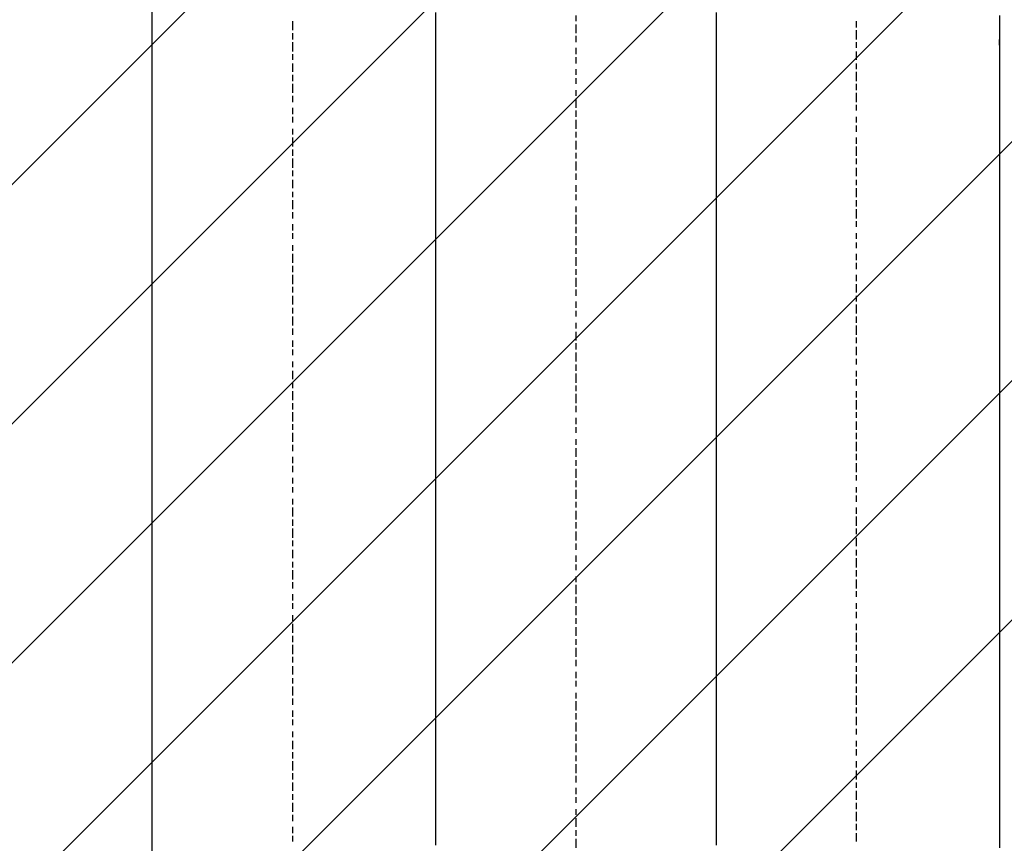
# Model space of a CAD drawing. Extents: x 997 to 109698, y 921 to 94021.
# Tile 411 of 656: x 17823 to 19220, y 41560 to 42729. Entities that reach past the tile are written whole.
import ezdxf

# ---------------------------------------------------------------- set-up
doc = ezdxf.new("R2010")
doc.units = 0
doc.header["$MEASUREMENT"] = 0
doc.layers.add('12', color=7, linetype='CONTINUOUS')
doc.layers.add('28', color=7, linetype='CONTINUOUS')

msp = doc.modelspace()

# ---------------------------------------------------------------- linework, layer by layer
at = {"layer": '12', "color": 5}
for p, q in [((18010.630503, 42459.563401), (18010.630503, 43234.563401)), ((18412.630503, 42738.563401), (18412.630503, 42726.563401)), ((18810.630503, 42738.563401), (18810.630503, 42726.563401)), ((19212.630503, 42734.563401), (19212.630503, 42726.563401)), ((18412.630503, 42726.563401), (18412.630503, 42717.563401)), ((18810.630503, 42726.563401), (18810.630503, 42717.563401)), ((19212.630503, 42726.563401), (19212.630503, 42713.563401)), ((18412.630503, 42717.563401), (18412.630503, 42709.563401)), ((18412.630503, 42709.563401), (18412.630503, 42696.563401)), ((18810.630503, 42717.563401), (18810.630503, 42709.563401)), ((18810.630503, 42709.563401), (18810.630503, 42696.563401)), ((19212.630503, 42713.563401), (19212.630503, 42705.563401)), ((18412.630503, 42696.563401), (18412.630503, 42688.563401)), ((18810.630503, 42696.563401), (18810.630503, 42688.563401)), ((19212.630503, 42705.563401), (19212.630503, 42696.563401)), ((19212.630503, 42696.563401), (19212.630503, 42683.563401)), ((18412.630503, 42688.563401), (18412.630503, 42679.563401)), ((18412.630503, 42679.563401), (18412.630503, 42666.563401)), ((18810.630503, 42688.563401), (18810.630503, 42679.563401)), ((18810.630503, 42679.563401), (18810.630503, 42666.563401)), ((19212.630503, 42683.563401), (19212.630503, 42675.563401)), ((18412.630503, 42666.563401), (18412.630503, 42658.563401)), ((18810.630503, 42666.563401), (18810.630503, 42658.563401)), ((19212.630503, 42675.563401), (19212.630503, 42666.563401)), ((19212.630503, 42666.563401), (19212.630503, 42654.563401)), ((18412.630503, 42658.563401), (18412.630503, 42645.563401)), ((18810.630503, 42658.563401), (18810.630503, 42645.563401)), ((19212.630503, 42654.563401), (19212.630503, 42645.563401)), ((18412.630503, 42645.563401), (18412.630503, 42637.563401)), ((18412.630503, 42637.563401), (18412.630503, 42628.563401)), ((18810.630503, 42645.563401), (18810.630503, 42637.563401)), ((18810.630503, 42637.563401), (18810.630503, 42628.563401)), ((19212.630503, 42645.563401), (19212.630503, 42637.563401)), ((19212.630503, 42637.563401), (19212.630503, 42624.563401)), ((18412.630503, 42628.563401), (18412.630503, 42616.563401)), ((18810.630503, 42628.563401), (18810.630503, 42616.563401)), ((19212.630503, 42624.563401), (19212.630503, 42616.563401)), ((18412.630503, 42616.563401), (18412.630503, 42607.563401)), ((18810.630503, 42616.563401), (18810.630503, 42607.563401)), ((19212.630503, 42616.563401), (19212.630503, 42603.563401)), ((18412.630503, 42607.563401), (18412.630503, 42599.563401)), ((18412.630503, 42599.563401), (18412.630503, 42586.563401)), ((18810.630503, 42607.563401), (18810.630503, 42599.563401)), ((18810.630503, 42599.563401), (18810.630503, 42586.563401)), ((19212.630503, 42603.563401), (19212.630503, 42594.563401)), ((19212.630503, 42594.563401), (19212.630503, 42586.563401)), ((18412.630503, 42586.563401), (18412.630503, 42578.563401)), ((18810.630503, 42586.563401), (18810.630503, 42578.563401)), ((19212.630503, 42586.563401), (19212.630503, 42573.563401)), ((18412.630503, 42578.563401), (18412.630503, 42569.563401)), ((18412.630503, 42569.563401), (18412.630503, 42556.563401)), ((18810.630503, 42578.563401), (18810.630503, 42569.563401)), ((18810.630503, 42569.563401), (18810.630503, 42556.563401)), ((19212.630503, 42573.563401), (19212.630503, 42565.563401)), ((18412.630503, 42556.563401), (18412.630503, 42548.563401)), ((18810.630503, 42556.563401), (18810.630503, 42548.563401)), ((19212.630503, 42565.563401), (19212.630503, 42556.563401)), ((19212.630503, 42556.563401), (19212.630503, 42544.563401)), ((18412.630503, 42548.563401), (18412.630503, 42535.563401)), ((18810.630503, 42548.563401), (18810.630503, 42535.563401)), ((19212.630503, 42544.563401), (19212.630503, 42535.563401)), ((18412.630503, 42535.563401), (18412.630503, 42527.563401)), ((18412.630503, 42527.563401), (18412.630503, 42518.563401)), ((18810.630503, 42535.563401), (18810.630503, 42527.563401)), ((18810.630503, 42527.563401), (18810.630503, 42518.563401)), ((19212.630503, 42535.563401), (19212.630503, 42527.563401)), ((19212.630503, 42527.563401), (19212.630503, 42514.563401)), ((18412.630503, 42518.563401), (18412.630503, 42506.563401)), ((18810.630503, 42518.563401), (18810.630503, 42506.563401)), ((19212.630503, 42514.563401), (19212.630503, 42506.563401)), ((18412.630503, 42506.563401), (18412.630503, 42497.563401)), ((18412.630503, 42497.563401), (18412.630503, 42489.563401)), ((18810.630503, 42506.563401), (18810.630503, 42497.563401)), ((18810.630503, 42497.563401), (18810.630503, 42489.563401)), ((19212.630503, 42506.563401), (19212.630503, 42493.563401)), ((18412.630503, 42489.563401), (18412.630503, 42476.563401)), ((18810.630503, 42489.563401), (18810.630503, 42476.563401)), ((19212.630503, 42493.563401), (19212.630503, 42484.563401)), ((19212.630503, 42484.563401), (19212.630503, 42476.563401)), ((18412.630503, 42476.563401), (18412.630503, 42467.563401)), ((18810.630503, 42476.563401), (18810.630503, 42467.563401)), ((19212.630503, 42476.563401), (19212.630503, 42463.563401)), ((18010.630503, 41460.563401), (18010.630503, 42459.563401)), ((18412.630503, 42467.563401), (18412.630503, 42459.563401)), ((18412.630503, 42459.563401), (18412.630503, 42446.563401)), ((18810.630503, 42467.563401), (18810.630503, 42459.563401)), ((18810.630503, 42459.563401), (18810.630503, 42446.563401)), ((19212.630503, 42463.563401), (19212.630503, 42455.563401)), ((19212.630503, 42455.563401), (19212.630503, 42446.563401)), ((18412.630503, 42446.563401), (18412.630503, 42438.563401)), ((18810.630503, 42446.563401), (18810.630503, 42438.563401)), ((19212.630503, 42446.563401), (19212.630503, 42434.563401)), ((18412.630503, 42438.563401), (18412.630503, 42425.563401)), ((18810.630503, 42438.563401), (18810.630503, 42425.563401)), ((19212.630503, 42434.563401), (19212.630503, 42425.563401)), ((18412.630503, 42425.563401), (18412.630503, 42417.563401)), ((18412.630503, 42417.563401), (18412.630503, 42408.563401)), ((18810.630503, 42425.563401), (18810.630503, 42417.563401)), ((18810.630503, 42417.563401), (18810.630503, 42408.563401)), ((19212.630503, 42425.563401), (19212.630503, 42417.563401)), ((19212.630503, 42417.563401), (19212.630503, 42404.563401)), ((18412.630503, 42408.563401), (18412.630503, 42396.563401)), ((18810.630503, 42408.563401), (18810.630503, 42396.563401)), ((19212.630503, 42404.563401), (19212.630503, 42396.563401)), ((18412.630503, 42396.563401), (18412.630503, 42387.563401)), ((18412.630503, 42387.563401), (18412.630503, 42379.563401)), ((18810.630503, 42396.563401), (18810.630503, 42387.563401)), ((18810.630503, 42387.563401), (18810.630503, 42379.563401)), ((19212.630503, 42396.563401), (19212.630503, 42383.563401)), ((18412.630503, 42379.563401), (18412.630503, 42366.563401)), ((18810.630503, 42379.563401), (18810.630503, 42366.563401)), ((19212.630503, 42383.563401), (19212.630503, 42374.563401)), ((19212.630503, 42374.563401), (19212.630503, 42366.563401)), ((18412.630503, 42366.563401), (18412.630503, 42357.563401)), ((18412.630503, 42357.563401), (18412.630503, 42349.563401)), ((18810.630503, 42366.563401), (18810.630503, 42357.563401)), ((18810.630503, 42357.563401), (18810.630503, 42349.563401)), ((19212.630503, 42366.563401), (19212.630503, 42353.563401)), ((18412.630503, 42349.563401), (18412.630503, 42336.563401)), ((18810.630503, 42349.563401), (18810.630503, 42336.563401)), ((19212.630503, 42353.563401), (19212.630503, 42345.563401)), ((19212.630503, 42345.563401), (19212.630503, 42336.563401)), ((18412.630503, 42336.563401), (18412.630503, 42328.563401)), ((18810.630503, 42336.563401), (18810.630503, 42328.563401)), ((19212.630503, 42336.563401), (19212.630503, 42324.563401)), ((18412.630503, 42328.563401), (18412.630503, 42319.563401)), ((18412.630503, 42319.563401), (18412.630503, 42307.563401)), ((18810.630503, 42328.563401), (18810.630503, 42319.563401)), ((18810.630503, 42319.563401), (18810.630503, 42307.563401)), ((19212.630503, 42324.563401), (19212.630503, 42315.563401)), ((19212.630503, 42315.563401), (19212.630503, 42307.563401)), ((18412.630503, 42307.563401), (18412.630503, 42298.563401)), ((18810.630503, 42307.563401), (18810.630503, 42298.563401)), ((19212.630503, 42307.563401), (19212.630503, 42294.563401)), ((18412.630503, 42298.563401), (18412.630503, 42285.563401)), ((18810.630503, 42298.563401), (18810.630503, 42285.563401)), ((19212.630503, 42294.563401), (19212.630503, 42285.563401)), ((18412.630503, 42285.563401), (18412.630503, 42277.563401)), ((18412.630503, 42277.563401), (18412.630503, 42269.563401)), ((18810.630503, 42285.563401), (18810.630503, 42277.563401)), ((18810.630503, 42277.563401), (18810.630503, 42269.563401)), ((19212.630503, 42285.563401), (19212.630503, 42273.563401)), ((19212.630503, 42273.563401), (19212.630503, 42264.563401)), ((18412.630503, 42269.563401), (18412.630503, 42256.563401)), ((18810.630503, 42269.563401), (18810.630503, 42256.563401)), ((19212.630503, 42264.563401), (19212.630503, 42256.563401)), ((18412.630503, 42256.563401), (18412.630503, 42247.563401)), ((18412.630503, 42247.563401), (18412.630503, 42239.563401)), ((18810.630503, 42256.563401), (18810.630503, 42247.563401)), ((18810.630503, 42247.563401), (18810.630503, 42239.563401)), ((19212.630503, 42256.563401), (19212.630503, 42243.563401)), ((18412.630503, 42239.563401), (18412.630503, 42226.563401)), ((18810.630503, 42239.563401), (18810.630503, 42226.563401)), ((19212.630503, 42243.563401), (19212.630503, 42235.563401)), ((19212.630503, 42235.563401), (19212.630503, 42226.563401)), ((18412.630503, 42226.563401), (18412.630503, 42218.563401)), ((18412.630503, 42218.563401), (18412.630503, 42209.563401)), ((18810.630503, 42226.563401), (18810.630503, 42218.563401)), ((18810.630503, 42218.563401), (18810.630503, 42209.563401)), ((19212.630503, 42226.563401), (19212.630503, 42213.563401)), ((18412.630503, 42209.563401), (18412.630503, 42197.563401)), ((18810.630503, 42209.563401), (18810.630503, 42197.563401)), ((19212.630503, 42213.563401), (19212.630503, 42205.563401)), ((19212.630503, 42205.563401), (19212.630503, 42197.563401)), ((18412.630503, 42197.563401), (18412.630503, 42188.563401)), ((18810.630503, 42197.563401), (18810.630503, 42188.563401)), ((19212.630503, 42197.563401), (19212.630503, 42184.563401)), ((18412.630503, 42188.563401), (18412.630503, 42175.563401)), ((18412.630503, 42175.563401), (18412.630503, 42167.563401)), ((18810.630503, 42188.563401), (18810.630503, 42175.563401)), ((18810.630503, 42175.563401), (18810.630503, 42167.563401)), ((19212.630503, 42184.563401), (19212.630503, 42175.563401)), ((19212.630503, 42175.563401), (19212.630503, 42163.563401)), ((18412.630503, 42167.563401), (18412.630503, 42158.563401)), ((18810.630503, 42167.563401), (18810.630503, 42158.563401)), ((19212.630503, 42163.563401), (19212.630503, 42154.563401)), ((18412.630503, 42158.563401), (18412.630503, 42146.563401)), ((18810.630503, 42158.563401), (18810.630503, 42146.563401)), ((19212.630503, 42154.563401), (19212.630503, 42146.563401)), ((18412.630503, 42146.563401), (18412.630503, 42137.563401)), ((18412.630503, 42137.563401), (18412.630503, 42129.563401)), ((18810.630503, 42146.563401), (18810.630503, 42137.563401)), ((18810.630503, 42137.563401), (18810.630503, 42129.563401)), ((19212.630503, 42146.563401), (19212.630503, 42133.563401)), ((19212.630503, 42133.563401), (19212.630503, 42125.563401)), ((18412.630503, 42129.563401), (18412.630503, 42116.563401)), ((18810.630503, 42129.563401), (18810.630503, 42116.563401)), ((19212.630503, 42125.563401), (19212.630503, 42116.563401)), ((18412.630503, 42116.563401), (18412.630503, 42108.563401)), ((18412.630503, 42108.563401), (18412.630503, 42099.563401)), ((18810.630503, 42116.563401), (18810.630503, 42108.563401)), ((18810.630503, 42108.563401), (18810.630503, 42099.563401)), ((19212.630503, 42116.563401), (19212.630503, 42103.563401)), ((18412.630503, 42099.563401), (18412.630503, 42086.563401)), ((18810.630503, 42099.563401), (18810.630503, 42086.563401)), ((19212.630503, 42103.563401), (19212.630503, 42095.563401)), ((19212.630503, 42095.563401), (19212.630503, 42086.563401)), ((18412.630503, 42086.563401), (18412.630503, 42078.563401)), ((18412.630503, 42078.563401), (18412.630503, 42065.563401)), ((18810.630503, 42086.563401), (18810.630503, 42078.563401)), ((18810.630503, 42078.563401), (18810.630503, 42065.563401)), ((19212.630503, 42086.563401), (19212.630503, 42074.563401)), ((18412.630503, 42065.563401), (18412.630503, 42057.563401)), ((18810.630503, 42065.563401), (18810.630503, 42057.563401)), ((19212.630503, 42074.563401), (19212.630503, 42065.563401)), ((19212.630503, 42065.563401), (19212.630503, 42057.563401)), ((18412.630503, 42057.563401), (18412.630503, 42048.563401)), ((18810.630503, 42057.563401), (18810.630503, 42048.563401)), ((19212.630503, 42057.563401), (19212.630503, 42044.563401)), ((18412.630503, 42048.563401), (18412.630503, 42036.563401)), ((18412.630503, 42036.563401), (18412.630503, 42027.563401)), ((18810.630503, 42048.563401), (18810.630503, 42036.563401)), ((18810.630503, 42036.563401), (18810.630503, 42027.563401)), ((19212.630503, 42044.563401), (19212.630503, 42036.563401)), ((19212.630503, 42036.563401), (19212.630503, 42023.563401)), ((18412.630503, 42027.563401), (18412.630503, 42019.563401)), ((18810.630503, 42027.563401), (18810.630503, 42019.563401)), ((19212.630503, 42023.563401), (19212.630503, 42015.563401)), ((18412.630503, 42019.563401), (18412.630503, 42006.563401)), ((18810.630503, 42019.563401), (18810.630503, 42006.563401)), ((19212.630503, 42015.563401), (19212.630503, 42006.563401)), ((18412.630503, 42006.563401), (18412.630503, 41998.563401)), ((18412.630503, 41998.563401), (18412.630503, 41989.563401)), ((18810.630503, 42006.563401), (18810.630503, 41998.563401)), ((18810.630503, 41998.563401), (18810.630503, 41989.563401)), ((19212.630503, 42006.563401), (19212.630503, 41993.563401)), ((18412.630503, 41989.563401), (18412.630503, 41976.563401)), ((18810.630503, 41989.563401), (18810.630503, 41976.563401)), ((19212.630503, 41993.563401), (19212.630503, 41985.563401)), ((19212.630503, 41985.563401), (19212.630503, 41976.563401)), ((18412.630503, 41976.563401), (18412.630503, 41968.563401)), ((18412.630503, 41968.563401), (18412.630503, 41955.563401)), ((18810.630503, 41976.563401), (18810.630503, 41968.563401)), ((18810.630503, 41968.563401), (18810.630503, 41955.563401)), ((19212.630503, 41976.563401), (19212.630503, 41964.563401)), ((18412.630503, 41955.563401), (18412.630503, 41947.563401)), ((18810.630503, 41955.563401), (18810.630503, 41947.563401)), ((19212.630503, 41964.563401), (19212.630503, 41955.563401)), ((19212.630503, 41955.563401), (19212.630503, 41947.563401)), ((18412.630503, 41947.563401), (18412.630503, 41938.563401)), ((18412.630503, 41938.563401), (18412.630503, 41926.563401)), ((18810.630503, 41947.563401), (18810.630503, 41938.563401)), ((18810.630503, 41938.563401), (18810.630503, 41926.563401)), ((19212.630503, 41947.563401), (19212.630503, 41934.563401)), ((18412.630503, 41926.563401), (18412.630503, 41917.563401)), ((18810.630503, 41926.563401), (18810.630503, 41917.563401)), ((19212.630503, 41934.563401), (19212.630503, 41926.563401)), ((19212.630503, 41926.563401), (19212.630503, 41913.563401)), ((18412.630503, 41917.563401), (18412.630503, 41909.563401)), ((18810.630503, 41917.563401), (18810.630503, 41909.563401)), ((19212.630503, 41913.563401), (19212.630503, 41904.563401)), ((18412.630503, 41909.563401), (18412.630503, 41896.563401)), ((18412.630503, 41896.563401), (18412.630503, 41888.563401)), ((18810.630503, 41909.563401), (18810.630503, 41896.563401)), ((18810.630503, 41896.563401), (18810.630503, 41888.563401)), ((19212.630503, 41904.563401), (19212.630503, 41896.563401)), ((19212.630503, 41896.563401), (19212.630503, 41883.563401)), ((18412.630503, 41888.563401), (18412.630503, 41879.563401)), ((18810.630503, 41888.563401), (18810.630503, 41879.563401)), ((19212.630503, 41883.563401), (19212.630503, 41875.563401)), ((18412.630503, 41879.563401), (18412.630503, 41866.563401)), ((18810.630503, 41879.563401), (18810.630503, 41866.563401)), ((19212.630503, 41875.563401), (19212.630503, 41866.563401)), ((18412.630503, 41866.563401), (18412.630503, 41858.563401)), ((18412.630503, 41858.563401), (18412.630503, 41845.563401)), ((18810.630503, 41866.563401), (18810.630503, 41858.563401)), ((18810.630503, 41858.563401), (18810.630503, 41845.563401)), ((19212.630503, 41866.563401), (19212.630503, 41854.563401)), ((19212.630503, 41854.563401), (19212.630503, 41845.563401)), ((18412.630503, 41845.563401), (18412.630503, 41837.563401)), ((18810.630503, 41845.563401), (18810.630503, 41837.563401)), ((19212.630503, 41845.563401), (19212.630503, 41837.563401)), ((18412.630503, 41837.563401), (18412.630503, 41828.563401)), ((18412.630503, 41828.563401), (18412.630503, 41816.563401)), ((18810.630503, 41837.563401), (18810.630503, 41828.563401)), ((18810.630503, 41828.563401), (18810.630503, 41816.563401)), ((19212.630503, 41837.563401), (19212.630503, 41824.563401)), ((18412.630503, 41816.563401), (18412.630503, 41807.563401)), ((18810.630503, 41816.563401), (18810.630503, 41807.563401)), ((19212.630503, 41824.563401), (19212.630503, 41816.563401)), ((19212.630503, 41816.563401), (19212.630503, 41803.563401)), ((18412.630503, 41807.563401), (18412.630503, 41799.563401)), ((18412.630503, 41799.563401), (18412.630503, 41786.563401)), ((18810.630503, 41807.563401), (18810.630503, 41799.563401)), ((18810.630503, 41799.563401), (18810.630503, 41786.563401)), ((19212.630503, 41803.563401), (19212.630503, 41794.563401)), ((18412.630503, 41786.563401), (18412.630503, 41777.563401)), ((18810.630503, 41786.563401), (18810.630503, 41777.563401)), ((19212.630503, 41794.563401), (19212.630503, 41786.563401)), ((19212.630503, 41786.563401), (19212.630503, 41773.563401)), ((18412.630503, 41777.563401), (18412.630503, 41769.563401)), ((18810.630503, 41777.563401), (18810.630503, 41769.563401)), ((19212.630503, 41773.563401), (19212.630503, 41765.563401)), ((18412.630503, 41769.563401), (18412.630503, 41756.563401)), ((18412.630503, 41756.563401), (18412.630503, 41748.563401)), ((18810.630503, 41769.563401), (18810.630503, 41756.563401)), ((18810.630503, 41756.563401), (18810.630503, 41748.563401)), ((19212.630503, 41765.563401), (19212.630503, 41756.563401)), ((19212.630503, 41756.563401), (19212.630503, 41744.563401)), ((18412.630503, 41748.563401), (18412.630503, 41739.563401)), ((18810.630503, 41748.563401), (18810.630503, 41739.563401)), ((19212.630503, 41744.563401), (19212.630503, 41735.563401)), ((18412.630503, 41739.563401), (18412.630503, 41727.563401)), ((18810.630503, 41739.563401), (18810.630503, 41727.563401)), ((19212.630503, 41735.563401), (19212.630503, 41727.563401)), ((18412.630503, 41727.563401), (18412.630503, 41718.563401)), ((18412.630503, 41718.563401), (18412.630503, 41705.563401)), ((18810.630503, 41727.563401), (18810.630503, 41718.563401)), ((18810.630503, 41718.563401), (18810.630503, 41705.563401)), ((19212.630503, 41727.563401), (19212.630503, 41714.563401)), ((19212.630503, 41714.563401), (19212.630503, 41705.563401)), ((18412.630503, 41705.563401), (18412.630503, 41697.563401)), ((18810.630503, 41705.563401), (18810.630503, 41697.563401)), ((19212.630503, 41705.563401), (19212.630503, 41693.563401)), ((18412.630503, 41697.563401), (18412.630503, 41689.563401)), ((18412.630503, 41689.563401), (18412.630503, 41676.563401)), ((18810.630503, 41697.563401), (18810.630503, 41689.563401)), ((18810.630503, 41689.563401), (18810.630503, 41676.563401)), ((19212.630503, 41693.563401), (19212.630503, 41684.563401)), ((18412.630503, 41676.563401), (18412.630503, 41667.563401)), ((18810.630503, 41676.563401), (18810.630503, 41667.563401)), ((19212.630503, 41684.563401), (19212.630503, 41676.563401)), ((19212.630503, 41676.563401), (19212.630503, 41663.563401)), ((18412.630503, 41667.563401), (18412.630503, 41659.563401)), ((18412.630503, 41659.563401), (18412.630503, 41646.563401)), ((18810.630503, 41667.563401), (18810.630503, 41659.563401)), ((18810.630503, 41659.563401), (18810.630503, 41646.563401)), ((19212.630503, 41663.563401), (19212.630503, 41655.563401)), ((18412.630503, 41646.563401), (18412.630503, 41638.563401)), ((18810.630503, 41646.563401), (18810.630503, 41638.563401)), ((19212.630503, 41655.563401), (19212.630503, 41646.563401)), ((19212.630503, 41646.563401), (19212.630503, 41634.563401)), ((18412.630503, 41638.563401), (18412.630503, 41629.563401)), ((18810.630503, 41638.563401), (18810.630503, 41629.563401)), ((19212.630503, 41634.563401), (19212.630503, 41625.563401)), ((18412.630503, 41629.563401), (18412.630503, 41617.563401)), ((18412.630503, 41617.563401), (18412.630503, 41608.563401)), ((18810.630503, 41629.563401), (18810.630503, 41617.563401)), ((18810.630503, 41617.563401), (18810.630503, 41608.563401)), ((19212.630503, 41625.563401), (19212.630503, 41617.563401)), ((19212.630503, 41617.563401), (19212.630503, 41604.563401)), ((18412.630503, 41608.563401), (18412.630503, 41595.563401)), ((18810.630503, 41608.563401), (18810.630503, 41595.563401)), ((19212.630503, 41604.563401), (19212.630503, 41595.563401)), ((18412.630503, 41595.563401), (18412.630503, 41587.563401)), ((18810.630503, 41595.563401), (18810.630503, 41587.563401)), ((19212.630503, 41595.563401), (19212.630503, 41583.563401)), ((18412.630503, 41587.563401), (18412.630503, 41578.563401)), ((18412.630503, 41578.563401), (18412.630503, 41566.563401)), ((18810.630503, 41587.563401), (18810.630503, 41578.563401)), ((18810.630503, 41578.563401), (18810.630503, 41566.563401)), ((19212.630503, 41583.563401), (19212.630503, 41574.563401)), ((18412.630503, 41566.563401), (18412.630503, 41557.563401)), ((18810.630503, 41566.563401), (18810.630503, 41557.563401)), ((19212.630503, 41574.563401), (19212.630503, 41566.563401)), ((19212.630503, 41566.563401), (19212.630503, 41553.563401))]:
    msp.add_line(p, q, dxfattribs=at)
at = {"layer": '12', "color": 1}
for p, q in [((18611.630503, 42734.563401), (18611.630503, 42726.563401)), ((18209.630503, 42726.563401), (18209.630503, 42713.563401)), ((18611.630503, 42721.563401), (18611.630503, 42709.563401)), ((19009.630503, 42726.563401), (19009.630503, 42717.563401)), ((18209.630503, 42709.563401), (18209.630503, 42700.563401)), ((19009.630503, 42713.563401), (19009.630503, 42700.563401)), ((18209.630503, 42696.563401), (18209.630503, 42683.563401)), ((18611.630503, 42705.563401), (18611.630503, 42696.563401)), ((19009.630503, 42696.563401), (19009.630503, 42688.563401)), ((18209.630503, 42679.563401), (18209.630503, 42671.563401)), ((18611.630503, 42688.563401), (18611.630503, 42679.563401)), ((19009.630503, 42683.563401), (19009.630503, 42671.563401)), ((18209.630503, 42666.563401), (18209.630503, 42654.563401)), ((18611.630503, 42675.563401), (18611.630503, 42666.563401)), ((19009.630503, 42666.563401), (19009.630503, 42658.563401)), ((18209.630503, 42650.563401), (18209.630503, 42641.563401)), ((18611.630503, 42658.563401), (18611.630503, 42650.563401)), ((19009.630503, 42654.563401), (19009.630503, 42641.563401)), ((18209.630503, 42637.563401), (18209.630503, 42624.563401)), ((18611.630503, 42645.563401), (18611.630503, 42637.563401)), ((19009.630503, 42637.563401), (19009.630503, 42628.563401)), ((18611.630503, 42628.563401), (18611.630503, 42620.563401)), ((19009.630503, 42624.563401), (19009.630503, 42611.563401)), ((18209.630503, 42620.563401), (18209.630503, 42611.563401)), ((18611.630503, 42616.563401), (18611.630503, 42603.563401)), ((18209.630503, 42603.563401), (18209.630503, 42594.563401)), ((18611.630503, 42599.563401), (18611.630503, 42590.563401)), ((19009.630503, 42607.563401), (19009.630503, 42599.563401)), ((18209.630503, 42590.563401), (18209.630503, 42582.563401)), ((18611.630503, 42586.563401), (18611.630503, 42573.563401)), ((19009.630503, 42590.563401), (19009.630503, 42582.563401)), ((18209.630503, 42573.563401), (18209.630503, 42565.563401)), ((18611.630503, 42569.563401), (18611.630503, 42561.563401)), ((19009.630503, 42578.563401), (19009.630503, 42569.563401)), ((18209.630503, 42561.563401), (18209.630503, 42548.563401)), ((18611.630503, 42556.563401), (18611.630503, 42544.563401)), ((19009.630503, 42561.563401), (19009.630503, 42552.563401)), ((18209.630503, 42544.563401), (18209.630503, 42535.563401)), ((18611.630503, 42539.563401), (18611.630503, 42531.563401)), ((19009.630503, 42548.563401), (19009.630503, 42535.563401)), ((18209.630503, 42531.563401), (18209.630503, 42518.563401)), ((18611.630503, 42527.563401), (18611.630503, 42514.563401)), ((19009.630503, 42531.563401), (19009.630503, 42523.563401)), ((18209.630503, 42514.563401), (18209.630503, 42506.563401)), ((19009.630503, 42518.563401), (19009.630503, 42506.563401)), ((18209.630503, 42501.563401), (18209.630503, 42489.563401)), ((18611.630503, 42510.563401), (18611.630503, 42501.563401)), ((19009.630503, 42501.563401), (19009.630503, 42493.563401)), ((18209.630503, 42484.563401), (18209.630503, 42476.563401)), ((18611.630503, 42493.563401), (18611.630503, 42484.563401)), ((19009.630503, 42489.563401), (19009.630503, 42476.563401)), ((18209.630503, 42472.563401), (18209.630503, 42459.563401)), ((18611.630503, 42480.563401), (18611.630503, 42472.563401)), ((19009.630503, 42472.563401), (19009.630503, 42463.563401)), ((18209.630503, 42455.563401), (18209.630503, 42446.563401)), ((18611.630503, 42463.563401), (18611.630503, 42455.563401)), ((19009.630503, 42459.563401), (19009.630503, 42446.563401)), ((18611.630503, 42451.563401), (18611.630503, 42438.563401)), ((19009.630503, 42442.563401), (19009.630503, 42434.563401)), ((18209.630503, 42438.563401), (18209.630503, 42429.563401)), ((18611.630503, 42434.563401), (18611.630503, 42425.563401)), ((18209.630503, 42425.563401), (18209.630503, 42417.563401)), ((18611.630503, 42421.563401), (18611.630503, 42408.563401)), ((19009.630503, 42425.563401), (19009.630503, 42417.563401)), ((18209.630503, 42408.563401), (18209.630503, 42400.563401)), ((18611.630503, 42404.563401), (18611.630503, 42396.563401)), ((19009.630503, 42412.563401), (19009.630503, 42404.563401)), ((18209.630503, 42396.563401), (18209.630503, 42383.563401)), ((18611.630503, 42391.563401), (18611.630503, 42379.563401)), ((19009.630503, 42396.563401), (19009.630503, 42387.563401)), ((18209.630503, 42379.563401), (18209.630503, 42370.563401)), ((18611.630503, 42374.563401), (18611.630503, 42366.563401)), ((19009.630503, 42383.563401), (19009.630503, 42374.563401)), ((18209.630503, 42366.563401), (18209.630503, 42353.563401)), ((18611.630503, 42362.563401), (18611.630503, 42349.563401)), ((19009.630503, 42366.563401), (19009.630503, 42357.563401)), ((18209.630503, 42349.563401), (18209.630503, 42341.563401)), ((18611.630503, 42345.563401), (18611.630503, 42336.563401)), ((19009.630503, 42353.563401), (19009.630503, 42341.563401)), ((18209.630503, 42336.563401), (18209.630503, 42324.563401)), ((19009.630503, 42336.563401), (19009.630503, 42328.563401)), ((18209.630503, 42319.563401), (18209.630503, 42311.563401)), ((18611.630503, 42328.563401), (18611.630503, 42319.563401)), ((18611.630503, 42315.563401), (18611.630503, 42307.563401)), ((19009.630503, 42324.563401), (19009.630503, 42311.563401)), ((18209.630503, 42307.563401), (18209.630503, 42294.563401)), ((19009.630503, 42307.563401), (19009.630503, 42298.563401)), ((18209.630503, 42290.563401), (18209.630503, 42281.563401)), ((18611.630503, 42298.563401), (18611.630503, 42290.563401)), ((19009.630503, 42294.563401), (19009.630503, 42281.563401)), ((18209.630503, 42273.563401), (18209.630503, 42264.563401)), ((18611.630503, 42285.563401), (18611.630503, 42273.563401)), ((19009.630503, 42277.563401), (19009.630503, 42269.563401)), ((18209.630503, 42260.563401), (18209.630503, 42252.563401)), ((18611.630503, 42269.563401), (18611.630503, 42260.563401)), ((19009.630503, 42264.563401), (19009.630503, 42252.563401)), ((18611.630503, 42256.563401), (18611.630503, 42243.563401)), ((19009.630503, 42247.563401), (19009.630503, 42239.563401)), ((18209.630503, 42243.563401), (18209.630503, 42235.563401)), ((18611.630503, 42239.563401), (18611.630503, 42230.563401)), ((18209.630503, 42230.563401), (18209.630503, 42218.563401)), ((18611.630503, 42226.563401), (18611.630503, 42213.563401)), ((19009.630503, 42230.563401), (19009.630503, 42222.563401)), ((19009.630503, 42218.563401), (19009.630503, 42209.563401)), ((18209.630503, 42213.563401), (18209.630503, 42205.563401)), ((18611.630503, 42209.563401), (18611.630503, 42201.563401)), ((18209.630503, 42201.563401), (18209.630503, 42188.563401)), ((18611.630503, 42197.563401), (18611.630503, 42184.563401)), ((19009.630503, 42201.563401), (19009.630503, 42192.563401)), ((18209.630503, 42184.563401), (18209.630503, 42175.563401)), ((18611.630503, 42180.563401), (18611.630503, 42171.563401)), ((19009.630503, 42188.563401), (19009.630503, 42175.563401)), ((18209.630503, 42171.563401), (18209.630503, 42158.563401)), ((18611.630503, 42163.563401), (18611.630503, 42154.563401)), ((19009.630503, 42171.563401), (19009.630503, 42163.563401)), ((18209.630503, 42154.563401), (18209.630503, 42146.563401)), ((18611.630503, 42150.563401), (18611.630503, 42142.563401)), ((19009.630503, 42158.563401), (19009.630503, 42146.563401)), ((18209.630503, 42142.563401), (18209.630503, 42129.563401)), ((18611.630503, 42133.563401), (18611.630503, 42125.563401)), ((19009.630503, 42142.563401), (19009.630503, 42133.563401)), ((18209.630503, 42125.563401), (18209.630503, 42116.563401)), ((18611.630503, 42120.563401), (18611.630503, 42108.563401)), ((19009.630503, 42129.563401), (19009.630503, 42116.563401)), ((18209.630503, 42108.563401), (18209.630503, 42099.563401)), ((19009.630503, 42112.563401), (19009.630503, 42103.563401)), ((18209.630503, 42095.563401), (18209.630503, 42086.563401)), ((18611.630503, 42103.563401), (18611.630503, 42095.563401)), ((19009.630503, 42099.563401), (19009.630503, 42086.563401)), ((18209.630503, 42078.563401), (18209.630503, 42070.563401)), ((18611.630503, 42091.563401), (18611.630503, 42078.563401)), ((19009.630503, 42082.563401), (19009.630503, 42074.563401)), ((18209.630503, 42065.563401), (18209.630503, 42057.563401)), ((18611.630503, 42074.563401), (18611.630503, 42065.563401)), ((19009.630503, 42065.563401), (19009.630503, 42057.563401)), ((18611.630503, 42061.563401), (18611.630503, 42048.563401)), ((19009.630503, 42053.563401), (19009.630503, 42044.563401)), ((18209.630503, 42048.563401), (18209.630503, 42040.563401)), ((18209.630503, 42036.563401), (18209.630503, 42023.563401)), ((18611.630503, 42044.563401), (18611.630503, 42036.563401)), ((19009.630503, 42036.563401), (19009.630503, 42027.563401)), ((18611.630503, 42031.563401), (18611.630503, 42019.563401)), ((19009.630503, 42023.563401), (19009.630503, 42010.563401)), ((18209.630503, 42019.563401), (18209.630503, 42010.563401)), ((18611.630503, 42015.563401), (18611.630503, 42006.563401)), ((18209.630503, 42006.563401), (18209.630503, 41993.563401)), ((18611.630503, 42002.563401), (18611.630503, 41989.563401)), ((19009.630503, 42006.563401), (19009.630503, 41998.563401)), ((18209.630503, 41989.563401), (18209.630503, 41981.563401)), ((18611.630503, 41985.563401), (18611.630503, 41976.563401)), ((19009.630503, 41993.563401), (19009.630503, 41981.563401)), ((18209.630503, 41976.563401), (18209.630503, 41964.563401)), ((18611.630503, 41968.563401), (18611.630503, 41959.563401)), ((19009.630503, 41976.563401), (19009.630503, 41968.563401)), ((18209.630503, 41959.563401), (18209.630503, 41951.563401)), ((18611.630503, 41955.563401), (18611.630503, 41947.563401)), ((19009.630503, 41964.563401), (19009.630503, 41951.563401)), ((18209.630503, 41947.563401), (18209.630503, 41934.563401)), ((18611.630503, 41938.563401), (18611.630503, 41930.563401)), ((19009.630503, 41947.563401), (19009.630503, 41938.563401)), ((18209.630503, 41930.563401), (18209.630503, 41921.563401)), ((18611.630503, 41926.563401), (18611.630503, 41913.563401)), ((19009.630503, 41934.563401), (19009.630503, 41921.563401)), ((18209.630503, 41913.563401), (18209.630503, 41904.563401)), ((19009.630503, 41917.563401), (19009.630503, 41909.563401)), ((18209.630503, 41900.563401), (18209.630503, 41892.563401)), ((18611.630503, 41909.563401), (18611.630503, 41900.563401)), ((18611.630503, 41896.563401), (18611.630503, 41883.563401)), ((19009.630503, 41900.563401), (19009.630503, 41892.563401)), ((18209.630503, 41883.563401), (18209.630503, 41875.563401)), ((19009.630503, 41888.563401), (19009.630503, 41879.563401)), ((18209.630503, 41871.563401), (18209.630503, 41858.563401)), ((18611.630503, 41879.563401), (18611.630503, 41871.563401)), ((19009.630503, 41871.563401), (19009.630503, 41862.563401)), ((18209.630503, 41854.563401), (18209.630503, 41845.563401)), ((18611.630503, 41866.563401), (18611.630503, 41854.563401)), ((19009.630503, 41858.563401), (19009.630503, 41845.563401)), ((18209.630503, 41841.563401), (18209.630503, 41828.563401)), ((18611.630503, 41849.563401), (18611.630503, 41841.563401)), ((19009.630503, 41841.563401), (19009.630503, 41833.563401)), ((18611.630503, 41837.563401), (18611.630503, 41824.563401)), ((19009.630503, 41828.563401), (19009.630503, 41816.563401)), ((18209.630503, 41824.563401), (18209.630503, 41816.563401)), ((18611.630503, 41820.563401), (18611.630503, 41811.563401)), ((18209.630503, 41811.563401), (18209.630503, 41799.563401)), ((18611.630503, 41803.563401), (18611.630503, 41794.563401)), ((19009.630503, 41811.563401), (19009.630503, 41803.563401)), ((19009.630503, 41799.563401), (19009.630503, 41786.563401)), ((18209.630503, 41794.563401), (18209.630503, 41786.563401)), ((18611.630503, 41790.563401), (18611.630503, 41782.563401)), ((18209.630503, 41782.563401), (18209.630503, 41769.563401)), ((18611.630503, 41773.563401), (18611.630503, 41765.563401)), ((19009.630503, 41782.563401), (19009.630503, 41773.563401)), ((18209.630503, 41765.563401), (18209.630503, 41756.563401)), ((18611.630503, 41761.563401), (18611.630503, 41748.563401)), ((19009.630503, 41769.563401), (19009.630503, 41756.563401)), ((18209.630503, 41748.563401), (18209.630503, 41739.563401)), ((18611.630503, 41744.563401), (18611.630503, 41735.563401)), ((19009.630503, 41752.563401), (19009.630503, 41744.563401)), ((18209.630503, 41735.563401), (18209.630503, 41727.563401)), ((18611.630503, 41731.563401), (18611.630503, 41718.563401)), ((19009.630503, 41739.563401), (19009.630503, 41727.563401)), ((18209.630503, 41718.563401), (18209.630503, 41710.563401)), ((18611.630503, 41714.563401), (18611.630503, 41705.563401)), ((19009.630503, 41722.563401), (19009.630503, 41714.563401)), ((18209.630503, 41705.563401), (18209.630503, 41693.563401)), ((18611.630503, 41701.563401), (18611.630503, 41689.563401)), ((19009.630503, 41705.563401), (19009.630503, 41697.563401)), ((18209.630503, 41689.563401), (18209.630503, 41680.563401)), ((19009.630503, 41693.563401), (19009.630503, 41684.563401)), ((18209.630503, 41676.563401), (18209.630503, 41663.563401)), ((18611.630503, 41684.563401), (18611.630503, 41676.563401)), ((18611.630503, 41672.563401), (18611.630503, 41659.563401)), ((19009.630503, 41676.563401), (19009.630503, 41667.563401)), ((18209.630503, 41659.563401), (18209.630503, 41650.563401)), ((19009.630503, 41663.563401), (19009.630503, 41650.563401)), ((18209.630503, 41646.563401), (18209.630503, 41634.563401)), ((18611.630503, 41655.563401), (18611.630503, 41646.563401)), ((19009.630503, 41646.563401), (19009.630503, 41638.563401)), ((18611.630503, 41638.563401), (18611.630503, 41629.563401)), ((19009.630503, 41634.563401), (19009.630503, 41621.563401)), ((18209.630503, 41629.563401), (18209.630503, 41621.563401)), ((18209.630503, 41617.563401), (18209.630503, 41604.563401)), ((18611.630503, 41625.563401), (18611.630503, 41617.563401)), ((19009.630503, 41617.563401), (19009.630503, 41608.563401)), ((18611.630503, 41608.563401), (18611.630503, 41600.563401)), ((19009.630503, 41604.563401), (19009.630503, 41591.563401)), ((18209.630503, 41600.563401), (18209.630503, 41591.563401)), ((18611.630503, 41595.563401), (18611.630503, 41583.563401)), ((18209.630503, 41583.563401), (18209.630503, 41574.563401)), ((18611.630503, 41578.563401), (18611.630503, 41570.563401)), ((19009.630503, 41587.563401), (19009.630503, 41578.563401)), ((18209.630503, 41570.563401), (18209.630503, 41562.563401)), ((18611.630503, 41566.563401), (18611.630503, 41553.563401)), ((19009.630503, 41574.563401), (19009.630503, 41562.563401))]:
    msp.add_line(p, q, dxfattribs=at)
at = {"layer": '12', "color": 5}
msp.add_lwpolyline([(19212.630503, 42696.563401), (19212.630503, 42692.563401), (19212.630503, 42700.563401)], dxfattribs=at)
at = {"layer": '28', "color": 2}
for p, q in [((14872.636205, 39555.61987), (34002.971573, 58685.955237)), ((14872.636205, 39216.208615), (34342.382828, 58685.955237)), ((14872.636205, 38876.79736), (34681.794083, 58685.955237)), ((14872.636205, 38537.386105), (35021.205338, 58685.955237)), ((14872.636205, 38197.97485), (35360.616592, 58685.955237)), ((14872.636205, 37858.563595), (35700.027847, 58685.955237)), ((14872.636205, 37519.15234), (36039.439102, 58685.955237))]:
    msp.add_line(p, q, dxfattribs=at)

doc.saveas('drawing.dxf')
